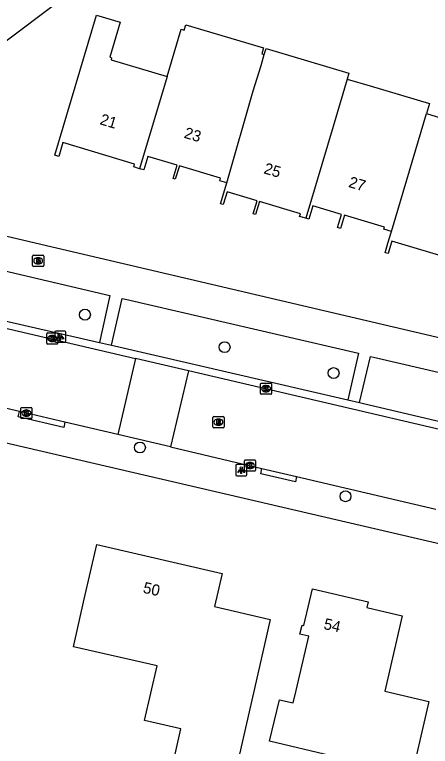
# Model space of a CAD drawing. Extents: x 162186 to 163152, y 385513 to 386513.
# Drawn here: x 162705.2 to 162742.4, y 385954.9 to 386020.5 of the extents above; entities that cross this region are included whole.
import ezdxf

# ---------------------------------------------------------------- set-up
doc = ezdxf.new("R2010")
doc.units = 0
for name, color, linetype in [('IMGEO_Boom', 7, 'Continuous'), ('IMGEO_Brandkraan', 7, 'Continuous'), ('IMGEO_Groenvoorziening', 7, 'Continuous'), ('IMGEO_Kolk', 7, 'Continuous'), ('IMGEO_Lichtpunt', 7, 'Continuous'), ('IMGEO_Pand', 7, 'Continuous'), ('IMGEO_Pand_nummerreeks', 7, 'Continuous'), ('IMGEO_Rijbaan_lokaal_open', 7, 'Continuous'), ('IMGEO_Rioolput', 7, 'Continuous'), ('IMGEO_Voetpad_open', 7, 'Continuous')]:
    doc.layers.add(name, color=color, linetype=linetype)

msp = doc.modelspace()

# ---------------------------------------------------------------- linework, layer by layer
at = {"layer": 'IMGEO_Boom'}
for centre in [(162711.466, 385993.596), (162723.99, 385990.683), (162733.758, 385988.359), (162716.396, 385981.697), (162734.827, 385977.327)]:
    msp.add_circle(centre, 0.489, dxfattribs=at)
at = {"layer": 'IMGEO_Brandkraan'}
for p, q in [((162706.772, 385997.997), (162706.772, 385998.849)), ((162706.847, 385998.923), (162707.699, 385998.923)), ((162707.26, 385998.703), (162707.285, 385998.703)), ((162707.773, 385998.849), (162707.773, 385997.997)), ((162707.699, 385997.923), (162706.847, 385997.923)), ((162707.283, 385998.143), (162707.258, 385998.143))]:
    msp.add_line(p, q, dxfattribs=at)
for points in [[(162706.772, 385997.997), (162706.772, 385998.849)], [(162706.847, 385998.923), (162707.699, 385998.923)], [(162707.12, 385998.623), (162707.12, 385998.223), (162707.333, 385998.223)], [(162707.351, 385998.623), (162707.12, 385998.623)], [(162707.299, 385998.542), (162707.245, 385998.542), (162707.245, 385998.466)], [(162707.245, 385998.466), (162707.298, 385998.466)], [(162707.307, 385998.39), (162707.245, 385998.39), (162707.245, 385998.309)], [(162707.773, 385998.849), (162707.773, 385997.997)], [(162707.699, 385997.923), (162706.847, 385997.923)], [(162707.245, 385998.309), (162707.307, 385998.309)]]:
    msp.add_lwpolyline(points, dxfattribs=at)
for centre, radius, start, end in [((162706.849, 385998.847), 0.0765, 91.55205, 178.44795), ((162706.849, 385998.847), 0.0765, 91.55205, 178.44795), ((162707.3, 385998.504), 0.0379, 267.82845, 90.93552), ((162707.308, 385998.349), 0.0404, 269.87594, 90.50774), ((162707.355, 385998.478), 0.145, 59.4692, 91.53667), ((162707.38, 385998.525), 0.0922, 285.51372, 58.15012), ((162707.385, 385998.333), 0.105, 301.31148, 78.98903), ((162707.697, 385998.847), 0.0765, 1.55205, 88.44795), ((162707.697, 385998.847), 0.0765, 1.55205, 88.44795), ((162706.849, 385997.999), 0.0765, 181.55205, 268.44795), ((162706.849, 385997.999), 0.0765, 181.55205, 268.44795), ((162707.339, 385998.474), 0.251, 268.66757, 293.53466), ((162707.697, 385997.999), 0.0765, 271.55205, 358.44795), ((162707.697, 385997.999), 0.0765, 271.55205, 358.44795)]:
    msp.add_arc(centre, radius, start, end, dxfattribs=at)
for centre, major_axis, ratio, start_param, end_param in [((162707.259, 385998.423), (-0.387, 0.002), 0.722429, 4.712389, 7.853982), ((162707.284, 385998.423), (-0.39, 0.002), 0.717154, 1.570796, 4.712389)]:
    msp.add_ellipse(centre, major_axis=major_axis, ratio=ratio, start_param=start_param, end_param=end_param, dxfattribs=at)
at = {"layer": 'IMGEO_Groenvoorziening'}
msp.add_lwpolyline([(162722.73, 386031.928), (162712.504, 386024.226), (162703.022, 386017.084), (162701.015, 386015.572), (162700.507, 386015.189), (162700.318, 386015.047)], dxfattribs=at)
at = {"layer": 'IMGEO_Kolk'}
for p, q in [((162708.033, 385991.038), (162708.033, 385991.89)), ((162708.108, 385991.964), (162708.96, 385991.964)), ((162709.034, 385991.89), (162709.034, 385991.038)), ((162708.544, 385991.184), (162708.519, 385991.184)), ((162708.521, 385991.744), (162708.546, 385991.744)), ((162708.96, 385990.964), (162708.108, 385990.964)), ((162727.2, 385986.539), (162727.2, 385987.391)), ((162727.275, 385987.465), (162728.127, 385987.465)), ((162727.688, 385987.245), (162727.713, 385987.245)), ((162728.201, 385987.391), (162728.201, 385986.539)), ((162727.711, 385986.685), (162727.686, 385986.685)), ((162728.127, 385986.465), (162727.275, 385986.465)), ((162705.71, 385984.353), (162705.71, 385985.205)), ((162705.785, 385985.279), (162706.637, 385985.279)), ((162706.711, 385985.205), (162706.711, 385984.353)), ((162706.198, 385985.059), (162706.223, 385985.059)), ((162706.637, 385984.279), (162705.785, 385984.279)), ((162706.221, 385984.499), (162706.196, 385984.499)), ((162725.764, 385979.656), (162725.764, 385980.508)), ((162725.839, 385980.582), (162726.691, 385980.582)), ((162726.252, 385980.362), (162726.277, 385980.362)), ((162726.765, 385980.508), (162726.765, 385979.656)), ((162726.691, 385979.582), (162725.839, 385979.582)), ((162726.275, 385979.802), (162726.25, 385979.802))]:
    msp.add_line(p, q, dxfattribs=at)
for points in [[(162708.033, 385991.038), (162708.033, 385991.89)], [(162708.108, 385991.964), (162708.96, 385991.964)], [(162709.034, 385991.89), (162709.034, 385991.038)], [(162708.354, 385991.664), (162708.477, 385991.664), (162708.477, 385991.513), (162708.607, 385991.664), (162708.771, 385991.664), (162708.625, 385991.513), (162708.778, 385991.264), (162708.626, 385991.264), (162708.541, 385991.428), (162708.477, 385991.361), (162708.477, 385991.264), (162708.354, 385991.264), (162708.354, 385991.664)], [(162708.96, 385990.964), (162708.108, 385990.964)], [(162727.2, 385986.539), (162727.2, 385987.391)], [(162727.275, 385987.465), (162728.127, 385987.465)], [(162728.201, 385987.391), (162728.201, 385986.539)], [(162727.521, 385987.165), (162727.644, 385987.165), (162727.644, 385987.014), (162727.774, 385987.165), (162727.938, 385987.165), (162727.792, 385987.014), (162727.945, 385986.765), (162727.793, 385986.765), (162727.708, 385986.929), (162727.644, 385986.862), (162727.644, 385986.765), (162727.521, 385986.765), (162727.521, 385987.165)], [(162728.127, 385986.465), (162727.275, 385986.465)], [(162705.71, 385984.353), (162705.71, 385985.205)], [(162705.785, 385985.279), (162706.637, 385985.279)], [(162706.711, 385985.205), (162706.711, 385984.353)], [(162706.031, 385984.979), (162706.154, 385984.979), (162706.154, 385984.828), (162706.284, 385984.979), (162706.448, 385984.979), (162706.302, 385984.828), (162706.455, 385984.579), (162706.303, 385984.579), (162706.218, 385984.743), (162706.154, 385984.676), (162706.154, 385984.579), (162706.031, 385984.579), (162706.031, 385984.979)], [(162706.637, 385984.279), (162705.785, 385984.279)], [(162725.764, 385979.656), (162725.764, 385980.508)], [(162725.839, 385980.582), (162726.691, 385980.582)], [(162726.085, 385980.282), (162726.208, 385980.282), (162726.208, 385980.131), (162726.338, 385980.282), (162726.502, 385980.282), (162726.356, 385980.131), (162726.509, 385979.882), (162726.357, 385979.882), (162726.272, 385980.046), (162726.208, 385979.979), (162726.208, 385979.882), (162726.085, 385979.882), (162726.085, 385980.282)], [(162726.765, 385980.508), (162726.765, 385979.656)], [(162726.691, 385979.582), (162725.839, 385979.582)]]:
    msp.add_lwpolyline(points, dxfattribs=at)
for centre, start, end in [((162708.11, 385991.888), 91.55205, 178.44795), ((162708.11, 385991.888), 91.55205, 178.44795), ((162708.958, 385991.888), 1.55205, 88.44795), ((162708.958, 385991.888), 1.55205, 88.44795), ((162708.11, 385991.04), 181.55205, 268.44795), ((162708.11, 385991.04), 181.55205, 268.44795), ((162708.958, 385991.04), 271.55205, 358.44795), ((162708.958, 385991.04), 271.55205, 358.44795), ((162727.277, 385987.389), 91.55205, 178.44795), ((162727.277, 385987.389), 91.55205, 178.44795), ((162728.125, 385987.389), 1.55205, 88.44795), ((162728.125, 385987.389), 1.55205, 88.44795), ((162727.277, 385986.541), 181.55205, 268.44795), ((162727.277, 385986.541), 181.55205, 268.44795), ((162728.125, 385986.541), 271.55205, 358.44795), ((162728.125, 385986.541), 271.55205, 358.44795), ((162705.787, 385985.203), 91.55205, 178.44795), ((162705.787, 385985.203), 91.55205, 178.44795), ((162706.635, 385985.203), 1.55205, 88.44795), ((162706.635, 385985.203), 1.55205, 88.44795), ((162705.787, 385984.355), 181.55205, 268.44795), ((162705.787, 385984.355), 181.55205, 268.44795), ((162706.635, 385984.355), 271.55205, 358.44795), ((162706.635, 385984.355), 271.55205, 358.44795), ((162725.841, 385980.506), 91.55205, 178.44795), ((162725.841, 385980.506), 91.55205, 178.44795), ((162726.689, 385980.506), 1.55205, 88.44795), ((162726.689, 385980.506), 1.55205, 88.44795), ((162725.841, 385979.658), 181.55205, 268.44795), ((162725.841, 385979.658), 181.55205, 268.44795), ((162726.689, 385979.658), 271.55205, 358.44795), ((162726.689, 385979.658), 271.55205, 358.44795)]:
    msp.add_arc(centre, 0.0765, start, end, dxfattribs=at)
for centre, major_axis, ratio, start_param, end_param in [((162708.52, 385991.464), (-0.387, 0.002), 0.722429, 4.712389, 7.853982), ((162708.545, 385991.464), (-0.39, 0.002), 0.717154, 1.570796, 4.712389), ((162727.687, 385986.965), (-0.387, 0.002), 0.722429, 4.712389, 7.853982), ((162727.712, 385986.965), (-0.39, 0.002), 0.717154, 1.570796, 4.712389), ((162706.197, 385984.779), (-0.387, 0.002), 0.722429, 4.712389, 7.853982), ((162706.222, 385984.779), (-0.39, 0.002), 0.717154, 1.570796, 4.712389), ((162726.251, 385980.082), (-0.387, 0.002), 0.722429, 4.712389, 7.853982), ((162726.276, 385980.082), (-0.39, 0.002), 0.717154, 1.570796, 4.712389)]:
    msp.add_ellipse(centre, major_axis=major_axis, ratio=ratio, start_param=start_param, end_param=end_param, dxfattribs=at)
at = {"layer": 'IMGEO_Lichtpunt'}
for p, q in [((162708.752, 385992.025), (162708.752, 385991.218)), ((162708.752, 385992.025), (162708.752, 385991.218)), ((162709.654, 385992.12), (162708.846, 385992.12)), ((162709.654, 385992.12), (162708.846, 385992.12)), ((162709.748, 385991.218), (162709.748, 385992.025)), ((162709.748, 385991.218), (162709.748, 385992.025)), ((162708.846, 385991.124), (162709.654, 385991.124)), ((162708.846, 385991.124), (162709.654, 385991.124)), ((162724.981, 385980.068), (162724.981, 385979.261)), ((162724.981, 385980.068), (162724.981, 385979.261)), ((162725.883, 385980.163), (162725.075, 385980.163)), ((162725.883, 385980.163), (162725.075, 385980.163)), ((162725.977, 385979.261), (162725.977, 385980.068)), ((162725.977, 385979.261), (162725.977, 385980.068)), ((162725.075, 385979.167), (162725.883, 385979.167)), ((162725.075, 385979.167), (162725.883, 385979.167))]:
    msp.add_line(p, q, dxfattribs=at)
for points in [[(162709.126, 385991.689), (162709.165, 385991.661), (162708.977, 385991.399), (162708.939, 385991.426), (162709.126, 385991.689)], [(162709.228, 385991.641), (162709.275, 385991.641), (162709.275, 385991.319), (162709.228, 385991.319), (162709.228, 385991.641)], [(162709.338, 385991.661), (162709.376, 385991.688), (162709.563, 385991.426), (162709.524, 385991.398), (162709.338, 385991.661)], [(162725.355, 385979.732), (162725.394, 385979.704), (162725.206, 385979.442), (162725.168, 385979.469), (162725.355, 385979.732)], [(162725.457, 385979.684), (162725.504, 385979.684), (162725.504, 385979.362), (162725.457, 385979.362), (162725.457, 385979.684)], [(162725.567, 385979.704), (162725.605, 385979.731), (162725.792, 385979.469), (162725.753, 385979.441), (162725.567, 385979.704)]]:
    msp.add_lwpolyline(points, dxfattribs=at)
for centre in [(162709.251, 385991.823), (162725.48, 385979.866)]:
    msp.add_circle(centre, 0.0994, dxfattribs=at)
for centre, start, end in [((162708.846, 385992.025), 90, 180), ((162708.846, 385992.025), 90, 180), ((162709.654, 385992.025), 0, 90), ((162709.654, 385992.025), 0, 90), ((162708.846, 385991.218), 180, 270), ((162708.846, 385991.218), 180, 270), ((162709.654, 385991.218), 270, 0), ((162709.654, 385991.218), 270, 360), ((162725.075, 385980.068), 90, 180), ((162725.075, 385980.068), 90, 180), ((162725.883, 385980.068), 0, 90), ((162725.883, 385980.068), 0, 90), ((162725.075, 385979.261), 180, 270), ((162725.075, 385979.261), 180, 270), ((162725.883, 385979.261), 270, 0), ((162725.883, 385979.261), 270, 360)]:
    msp.add_arc(centre, 0.0946, start, end, dxfattribs=at)
at = {"layer": 'IMGEO_Pand'}
for points in [[(162716.356, 386006.677), (162715.841, 386006.831), (162715.918, 386007.089), (162709.48, 386009.012), (162709.112, 386007.781), (162708.771, 386007.883), (162712.514, 386020.419), (162714.618, 386019.79), (162713.686, 386016.67), (162713.857, 386016.619), (162713.804, 386016.441), (162718.824, 386014.942)], [(162718.824, 386014.942), (162720.084, 386019.161), (162720.374, 386019.074), (162720.521, 386019.567), (162727.483, 386017.488), (162727.315, 386016.968), (162727.55, 386016.892)], [(162727.55, 386016.892), (162727.726, 386017.437), (162735.139, 386015.223), (162734.986, 386014.71)], [(162724.185, 386005.396), (162726.561, 386013.653), (162727.253, 386015.92), (162727.55, 386016.892)], [(162718.824, 386014.942), (162716.356, 386006.677)], [(162734.986, 386014.71), (162733.719, 386010.468), (162731.26, 386002.237)], [(162734.986, 386014.71), (162737.034, 386014.099), (162742.349, 386012.514), (162742.079, 386011.606)], [(162738.945, 386001.056), (162741.367, 386009.209), (162742.079, 386011.606)], [(162742.079, 386011.606), (162744.111, 386011), (162743.181, 386007.885), (162743.355, 386007.833), (162743.299, 386007.643), (162748.49, 386006.093)], [(162724.185, 386005.396), (162723.549, 386005.585), (162723.625, 386005.84), (162719.93, 386006.944), (162719.565, 386005.723), (162719.364, 386005.783), (162719.725, 386006.993), (162717.095, 386007.778), (162716.733, 386006.565), (162716.356, 386006.677)], [(162731.26, 386002.237), (162730.711, 386002.401), (162730.781, 386002.637), (162727.122, 386003.73), (162726.773, 386002.56), (162726.557, 386002.624), (162726.909, 386003.803), (162724.209, 386004.609), (162723.869, 386003.467), (162723.632, 386003.537), (162724.185, 386005.396)], [(162738.945, 386001.056), (162738.274, 386001.256), (162738.33, 386001.443), (162734.741, 386002.514), (162734.384, 386001.32), (162734.122, 386001.398), (162734.475, 386002.581), (162731.886, 386003.354), (162731.529, 386002.157), (162731.26, 386002.237)], [(162746.02, 385997.823), (162745.431, 385997.999), (162745.5, 385998.23), (162739.571, 386000), (162738.981, 386000.176), (162738.928, 386000), (162738.649, 385999.065), (162738.376, 385999.146), (162738.631, 386000), (162738.945, 386001.056)], [(162710.429, 385963.844), (162711.409, 385968.122), (162712.525, 385972.995), (162723.764, 385970.421), (162723.08, 385967.436), (162728.081, 385966.291), (162726.965, 385961.418), (162724.3, 385949.784), (162718.826, 385951.037), (162720.076, 385956.496), (162716.818, 385957.242), (162717.936, 385962.125), (162710.429, 385963.844)], [(162739.083, 385945.073), (162738.915, 385944.35), (162734.815, 385945.303), (162735.615, 385948.744), (162736.683, 385953.34), (162733.539, 385954.078), (162728.021, 385955.374), (162728.897, 385959.103), (162730.143, 385958.81), (162730.403, 385959.915), (162731.546, 385964.782), (162730.747, 385964.968), (162730.937, 385965.787), (162731.101, 385965.749), (162731.865, 385969.034), (162736.847, 385967.875), (162736.729, 385967.37), (162739.924, 385966.627), (162738.351, 385959.864), (162742.304, 385958.944), (162740.473, 385951.068)]]:
    msp.add_lwpolyline(points, dxfattribs=at)
at = {"layer": 'IMGEO_Rijbaan_lokaal_open'}
for points in [[(162653.515, 386004.211), (162671.697, 386000), (162716.011, 385989.658)], [(162716.011, 385989.658), (162714.417, 385982.854)], [(162720.741, 385988.554), (162716.011, 385989.658)], [(162705.604, 385984.92), (162687.936, 385989.019)], [(162720.741, 385988.554), (162719.147, 385981.746)], [(162757.068, 385980.076), (162720.741, 385988.554)], [(162709.674, 385983.966), (162705.604, 385984.92)], [(162714.417, 385982.854), (162709.674, 385983.966)], [(162719.147, 385981.746), (162714.417, 385982.854)], [(162719.147, 385981.746), (162727.339, 385979.826)], [(162727.339, 385979.826), (162730.448, 385979.097)], [(162730.448, 385979.097), (162742.931, 385976.169)]]:
    msp.add_lwpolyline(points, dxfattribs=at)
at = {"layer": 'IMGEO_Rioolput'}
for p, q in [((162722.935, 385983.541), (162722.935, 385984.393)), ((162723.01, 385984.467), (162723.862, 385984.467)), ((162723.423, 385984.247), (162723.448, 385984.247)), ((162723.936, 385984.393), (162723.936, 385983.541)), ((162723.862, 385983.467), (162723.01, 385983.467)), ((162723.446, 385983.687), (162723.421, 385983.687))]:
    msp.add_line(p, q, dxfattribs=at)
for points in [[(162722.935, 385983.541), (162722.935, 385984.393)], [(162723.01, 385984.467), (162723.862, 385984.467)], [(162723.524, 385984.165), (162723.272, 385984.167), (162723.272, 385983.767)], [(162723.272, 385983.767), (162723.396, 385983.767), (162723.396, 385983.929), (162723.407, 385983.929)], [(162723.45, 385984.086), (162723.396, 385984.086), (162723.396, 385984.005)], [(162723.396, 385984.005), (162723.448, 385984.005)], [(162723.454, 385983.9), (162723.525, 385983.767), (162723.665, 385983.767), (162723.6, 385983.893)], [(162723.936, 385984.393), (162723.936, 385983.541)], [(162723.862, 385983.467), (162723.01, 385983.467)]]:
    msp.add_lwpolyline(points, dxfattribs=at)
for centre, radius, start, end in [((162723.012, 385984.391), 0.0765, 91.55205, 178.44795), ((162723.012, 385984.391), 0.0765, 91.55205, 178.44795), ((162723.406, 385983.876), 0.0533, 26.02933, 88.69889), ((162723.432, 385984.194), 0.19, 274.7715, 282.96867), ((162723.456, 385983.99), 0.0964, 77.00612, 93.18647), ((162723.47, 385984.047), 0.0378, 276.66336, 79.67722), ((162723.523, 385984.055), 0.109, 350.36119, 89.41601), ((162723.521, 385984.055), 0.112, 277.58423, 350.98172), ((162723.505, 385983.84), 0.108, 29.51342, 73.79051), ((162723.86, 385984.391), 0.0765, 1.55205, 88.44795), ((162723.86, 385984.391), 0.0765, 1.55205, 88.44795), ((162723.012, 385983.543), 0.0765, 181.55205, 268.44795), ((162723.012, 385983.543), 0.0765, 181.55205, 268.44795), ((162723.86, 385983.543), 0.0765, 271.55205, 358.44795), ((162723.86, 385983.543), 0.0765, 271.55205, 358.44795)]:
    msp.add_arc(centre, radius, start, end, dxfattribs=at)
for centre, major_axis, ratio, start_param, end_param in [((162723.422, 385983.967), (-0.387, 0.002), 0.722429, 4.712389, 7.853982), ((162723.447, 385983.967), (-0.39, 0.002), 0.717154, 1.570796, 4.712389)]:
    msp.add_ellipse(centre, major_axis=major_axis, ratio=ratio, start_param=start_param, end_param=end_param, dxfattribs=at)
at = {"layer": 'IMGEO_Voetpad_open'}
for points in [[(162549.733, 386018.064), (162627.446, 386000), (162783.536, 385963.718)], [(162680.572, 386003.053), (162693.533, 386000), (162700.057, 385998.495), (162713.694, 385995.315), (162712.765, 385991.116)], [(162758.422, 385988.351), (162756.863, 385988.324), (162707.015, 386000), (162696.564, 386002.448)], [(162679.477, 385998.729), (162712.765, 385991.116)], [(162713.837, 385990.871), (162714.817, 385995.043), (162715.089, 385994.98), (162735.982, 385990.138), (162735.04, 385985.953)], [(162712.765, 385991.116), (162713.837, 385990.871)], [(162713.837, 385990.871), (162714.109, 385990.807), (162735.04, 385985.953)], [(162736.098, 385985.722), (162737.067, 385989.851), (162737.327, 385989.791), (162741.841, 385988.756), (162756.296, 385985.362)], [(162735.04, 385985.953), (162736.098, 385985.722)], [(162736.098, 385985.722), (162736.436, 385985.643), (162755.401, 385981.189)], [(162709.674, 385983.966), (162709.561, 385983.483), (162705.49, 385984.436), (162705.604, 385984.92)], [(162730.448, 385979.097), (162730.334, 385978.615), (162727.225, 385979.344), (162727.339, 385979.826)]]:
    msp.add_lwpolyline(points, dxfattribs=at)

# ---------------------------------------------------------------- texts
at = {"layer": 'IMGEO_Pand_nummerreeks'}
for s, rotation, p in [('21', 343.36936, (162712.737, 386010.669)), ('23', 343.47017, (162720.284, 386009.46)), ('25', 343.29828, (162727.428, 386006.275)), ('27', 343.48163, (162735.032, 386005.05)), ('50', 347.10036, (162716.61, 385968.694)), ('54', 346.90218, (162732.808, 385965.448))]:
    msp.add_text(s, height=1, rotation=rotation, dxfattribs=at).set_placement(p)

doc.saveas('drawing.dxf')
